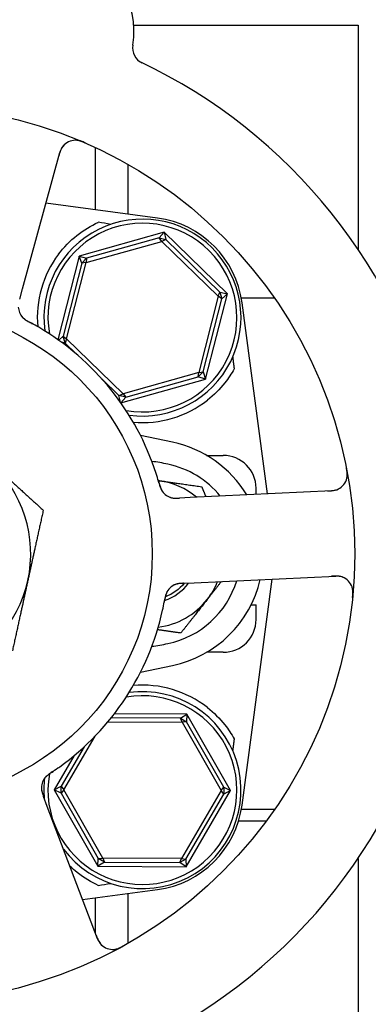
# Model space of a CAD drawing. Header units: inches. Extents: x 5 to 1128, y -85 to 748.
# Tile 655 of 656: x 787.26 to 788.59, y 568.97 to 572.72. Entities that reach past the tile are written whole.
import ezdxf

# ---------------------------------------------------------------- set-up
doc = ezdxf.new("R2010")
doc.units = ezdxf.units.IN
doc.header["$LTSCALE"] = 32
doc.header["$MEASUREMENT"] = 0
doc.layers.add('Visible (ANSI)', color=7, linetype='Continuous', lineweight=30)

msp = doc.modelspace()

# ---------------------------------------------------------------- linework, layer by layer
at = {"layer": 'Visible (ANSI)'}
for p, q in [((787.69488, 572.70353), (788.54813, 572.70353)), ((788.54813, 572.70353), (788.54813, 571.85025)), ((787.54813, 572.23798), (787.54813, 572.00016)), ((787.27166, 571.6988), (787.41359, 572.21911)), ((787.67313, 571.98352), (787.67313, 572.17345)), ((787.78464, 571.96868), (787.36067, 572.02512)), ((787.81081, 571.91498), (787.48776, 571.82412)), ((787.79131, 571.89327), (787.51572, 571.81575)), ((787.79131, 571.89327), (787.81081, 571.91498)), ((787.79131, 571.89327), (787.81754, 571.88659)), ((787.8019, 571.88001), (787.79131, 571.89327)), ((787.81754, 571.88659), (787.8019, 571.88001)), ((787.81081, 571.91498), (787.81754, 571.88659)), ((788.05103, 571.68064), (787.81081, 571.91498)), ((788.02247, 571.68667), (787.81754, 571.88659)), ((787.51359, 571.79892), (787.8019, 571.88001)), ((787.8019, 571.88001), (788.01629, 571.67087)), ((787.48776, 571.82412), (787.40658, 571.50539)), ((787.48776, 571.82412), (787.51572, 571.81575)), ((787.49682, 571.79638), (787.48776, 571.82412)), ((787.49682, 571.79638), (787.51572, 571.81575)), ((787.51572, 571.81575), (787.51359, 571.79892)), ((787.49682, 571.79638), (787.42615, 571.51894)), ((787.43966, 571.50869), (787.51359, 571.79892)), ((787.51359, 571.79892), (787.49682, 571.79638)), ((787.26116, 571.66032), (787.27166, 571.6988)), ((788.01629, 571.67087), (787.94236, 571.38064)), ((787.95913, 571.38318), (788.0298, 571.66062)), ((787.96819, 571.35544), (788.05103, 571.68064)), ((788.01629, 571.67087), (788.02247, 571.68667)), ((788.0298, 571.66062), (788.01629, 571.67087)), ((788.02247, 571.68667), (788.0298, 571.66062)), ((788.02247, 571.68667), (788.05103, 571.68064)), ((788.05103, 571.68064), (788.0298, 571.66062)), ((788.23061, 571.66353), (788.1042, 571.66353)), ((788.2038, 570.91835), (788.10688, 571.64644)), ((787.40955, 571.50327), (787.42615, 571.51894)), ((787.42615, 571.51894), (787.43966, 571.50869)), ((787.43348, 571.49289), (787.42615, 571.51894)), ((787.43966, 571.50869), (787.43348, 571.49289)), ((787.65405, 571.29955), (787.43966, 571.50869)), ((787.43348, 571.49289), (787.41994, 571.49575)), ((787.43348, 571.49289), (787.47608, 571.45133)), ((787.94236, 571.38064), (787.65405, 571.29955)), ((787.66464, 571.28629), (787.94024, 571.36381)), ((787.95913, 571.38318), (787.94024, 571.36381)), ((787.94024, 571.36381), (787.94236, 571.38064)), ((787.96819, 571.35544), (787.94024, 571.36381)), ((787.94236, 571.38064), (787.95913, 571.38318)), ((787.95913, 571.38318), (787.96819, 571.35544)), ((787.57324, 571.35655), (787.63841, 571.29297)), ((787.64609, 571.26484), (787.96819, 571.35544)), ((787.63841, 571.29297), (787.65405, 571.29955)), ((787.66464, 571.28629), (787.63841, 571.29297)), ((787.64457, 571.26699), (787.63841, 571.29297)), ((787.66464, 571.28629), (787.64578, 571.26528)), ((787.65405, 571.29955), (787.66464, 571.28629)), ((787.84253, 571.1147), (787.72071, 571.14037)), ((787.97195, 571.06478), (788.03516, 571.06478)), ((788.44788, 570.93004), (787.90917, 570.90424)), ((788.16016, 570.91626), (788.16016, 570.93978)), ((787.90917, 570.90424), (787.86931, 570.90234)), ((787.88488, 570.57771), (787.92471, 570.57962)), ((787.92471, 570.57962), (788.46342, 570.60542)), ((788.10688, 569.73312), (788.22145, 570.59383)), ((788.14161, 570.49603), (788.16016, 570.49603)), ((788.16016, 570.43978), (788.16016, 570.49603)), ((788.03516, 570.31478), (787.97195, 570.31478)), ((787.72071, 570.23919), (787.84253, 570.26486)), ((787.59639, 570.04983), (787.87905, 570.04839)), ((787.87252, 570.06405), (787.60909, 570.06539)), ((787.89725, 570.07955), (787.62128, 570.08095)), ((787.87252, 570.06405), (787.89725, 570.07955)), ((787.87252, 570.06405), (787.89589, 570.05039)), ((787.87905, 570.04839), (787.87252, 570.06405)), ((787.89589, 570.05039), (787.87905, 570.04839)), ((787.87905, 570.04839), (788.02747, 569.78825)), ((787.89725, 570.07955), (787.89589, 570.05039)), ((788.03777, 569.80173), (787.89589, 570.05039)), ((788.06356, 569.78807), (787.89725, 570.07955)), ((787.42848, 569.79131), (787.54789, 569.99572)), ((787.50569, 569.95445), (787.41832, 569.80489)), ((787.46858, 569.92191), (787.3924, 569.79149)), ((787.3924, 569.79149), (787.41832, 569.80489)), ((787.41818, 569.77783), (787.3924, 569.79149)), ((787.3924, 569.79149), (787.5587, 569.50001)), ((787.41818, 569.77783), (787.41832, 569.80489)), ((787.42848, 569.79131), (787.41818, 569.77783)), ((787.41832, 569.80489), (787.42848, 569.79131)), ((787.5769, 569.53117), (787.42848, 569.79131)), ((788.02747, 569.78825), (787.8764, 569.52964)), ((787.89428, 569.4983), (788.06356, 569.78807)), ((788.02747, 569.78825), (788.03777, 569.80173)), ((788.03763, 569.77467), (788.02747, 569.78825)), ((788.03777, 569.80173), (788.03763, 569.77467)), ((788.06356, 569.78807), (788.03763, 569.77467)), ((788.03777, 569.80173), (788.06356, 569.78807)), ((787.36605, 569.72778), (787.35192, 569.7651)), ((787.41818, 569.77783), (787.56006, 569.52916)), ((787.89322, 569.52747), (788.03763, 569.77467)), ((787.55706, 569.22341), (787.36605, 569.72778)), ((788.23061, 569.71603), (788.1042, 569.71603)), ((788.09356, 569.67228), (788.1992, 569.67228)), ((787.5587, 569.50001), (787.56006, 569.52916)), ((787.56006, 569.52916), (787.5769, 569.53117)), ((787.58343, 569.51551), (787.56006, 569.52916)), ((787.5769, 569.53117), (787.58343, 569.51551)), ((787.8764, 569.52964), (787.5769, 569.53117)), ((787.86972, 569.51405), (787.8764, 569.52964)), ((787.89322, 569.52747), (787.86972, 569.51405)), ((787.8764, 569.52964), (787.89322, 569.52747)), ((787.89322, 569.52747), (787.89428, 569.4983)), ((788.54813, 569.52931), (788.54813, 566.76603)), ((787.58343, 569.51551), (787.5587, 569.50001)), ((787.5587, 569.50001), (787.89428, 569.4983)), ((787.58343, 569.51551), (787.86972, 569.51405)), ((787.89428, 569.4983), (787.86972, 569.51405)), ((787.50039, 569.37304), (787.78464, 569.41088)), ((787.54813, 569.3794), (787.54813, 569.24697)), ((787.67313, 569.20611), (787.67313, 569.39604))]:
    msp.add_line(p, q, dxfattribs=at)
for radius in [1.7075, 0.9375]:
    msp.add_circle((786.82798, 570.68978), radius, dxfattribs=at)
for centre, radius, start, end in [((787.37076, 572.67958), 0.325, 350.66113, 158.82247), ((787.75313, 572.6167), 0.0625, 170.66113, 244.3534), ((786.82798, 570.68978), 2.075, 12.99965, 64.48395), ((787.47389, 572.20266), 0.0625, 66.88035, 164.7418), ((787.72798, 571.58978), 0.375, 262.17396, 187.82604), ((787.73515, 571.59696), 0.375, 7.58266, 82.41734), ((787.72798, 571.58978), 0.35938, 260.02465, 189.97535), ((787.72798, 571.58978), 0.4, 142.97261, 184.99892), ((787.31832, 571.63237), 0.0625, 182.31583, 222.22862), ((786.82798, 570.68978), 1, 17.83299, 59.65061), ((787.72798, 571.58978), 0.4, 265.00108, 308.18136), ((787.75298, 570.68978), 0.43425, 31.17296, 78.0993), ((788.03516, 570.93978), 0.125, 0, 90), ((786.82798, 570.68978), 0.475, 347.64769, 47.64769), ((787.75298, 570.68978), 0.34909, 39.05816, 78.0993), ((788.44489, 570.99247), 0.0625, 272.7418, 10.60325), ((787.75298, 570.68978), 0.2815, 81.86636, 82.81527), ((787.75298, 570.68978), 0.2815, 50.00252, 81.86636), ((787.85443, 570.96419), 0.0625, 215.2706, 256.30345), ((786.82798, 570.68978), 0.475, 287.64769, 347.64769), ((787.75298, 570.68978), 0.18733, 288.39093, 323.59902), ((787.87595, 570.51471), 0.0625, 110.31583, 150.22862), ((787.75298, 570.68978), 0.34909, 281.9007, 342.94151), ((787.75298, 570.68978), 0.43425, 281.9007, 346.93978), ((787.75298, 570.68978), 0.2815, 321.86636, 337.90218), ((788.46641, 570.54299), 0.0625, 354.88035, 92.7418), ((787.75298, 570.68978), 0.2815, 277.18473, 321.86636), ((786.82798, 570.68978), 1, 305.83299, 347.65061), ((788.03516, 570.43978), 0.125, 270, 0), ((786.82798, 570.68978), 2.075, 300.99965, 352.48395), ((787.72798, 569.78978), 0.375, 216.768, 97.82604), ((787.72798, 569.78978), 0.4, 51.81864, 94.99892), ((787.72798, 569.78978), 0.35938, 170.11375, 99.97535), ((787.40615, 569.79837), 0.0625, 143.2706, 184.30345), ((787.72798, 569.78978), 0.375, 173.08462, 184.7156), ((787.73515, 569.7826), 0.375, 277.58266, 352.41734), ((787.61551, 569.24554), 0.0625, 200.7418, 298.60325)]:
    msp.add_arc(centre, radius, start, end, dxfattribs=at)
for centre, major_axis, start_param, end_param in [((784.71815, 572.18774), (4.33091, -0.57653), 0.8462542, 0.8607442), ((784.71815, 569.19182), (4.33091, 0.57653), 5.4224411, 5.4369311)]:
    msp.add_ellipse(centre, major_axis=major_axis, ratio=0.0429148, start_param=start_param, end_param=end_param, dxfattribs=at)
for points, knots in [([(787.51158, 572.25447), (787.51083, 572.25479), (787.51009, 572.25511), (787.50695, 572.25647), (787.50445, 572.25752), (787.49978, 572.25933), (787.49761, 572.26012), (787.49285, 572.2617), (787.49019, 572.26247), (787.48589, 572.26355), (787.48411, 572.26392), (787.48076, 572.26451), (787.47918, 572.26472), (787.47604, 572.26503), (787.4745, 572.2651), (787.4726, 572.26513), (787.47205, 572.26513), (787.4716, 572.26512)], [0, 0, 0, 0, 0.00673636, 0.00673636, 0.02806078, 0.02806078, 0.0453371, 0.0453371, 0.06652159, 0.06652159, 0.08352225, 0.08352225, 0.101589, 0.101589, 0.12223492, 0.12223492, 0.13206643, 0.13206643, 0.13206643, 0.13206643]), ([(787.42833, 572.24545), (787.42788, 572.24495), (787.42733, 572.24433), (787.42517, 572.24172), (787.42369, 572.23972), (787.42013, 572.23381), (787.41818, 572.22995), (787.41501, 572.22219), (787.41369, 572.21846), (787.41195, 572.21282), (787.41146, 572.21112), (787.4104, 572.20739), (787.40983, 572.20532), (787.40927, 572.20328)], [0.11682073, 0.11682073, 0.11682073, 0.11682073, 0.13209763, 0.13209763, 0.17640846, 0.17640846, 0.22121697, 0.22121697, 0.25582457, 0.25582457, 0.27005755, 0.27005755, 0.2865375, 0.2865375, 0.2865375, 0.2865375]), ([(787.40864, 571.83066), (787.42867, 571.85722), (787.45297, 571.88213), (787.50515, 571.92365), (787.53307, 571.94021), (787.55909, 571.95238), (787.5596, 571.95262), (787.56012, 571.95285)], [2.42631307, 2.42631307, 2.42631307, 2.42631307, 2.67966435, 2.67966435, 2.93613641, 2.93613641, 2.94128789, 2.94128789, 2.94128789, 2.94128789]), ([(787.26799, 571.5953), (787.26832, 571.59488), (787.26866, 571.59445), (787.26964, 571.59327), (787.27034, 571.59247), (787.27155, 571.5912), (787.27188, 571.59087), (787.2732, 571.58955), (787.27438, 571.58845), (787.27704, 571.58621), (787.27841, 571.58511), (787.28105, 571.58314), (787.28222, 571.58231), (787.28559, 571.57999), (787.28803, 571.57843), (787.29264, 571.57561), (787.29482, 571.57433), (787.29985, 571.57148), (787.3027, 571.56992), (787.30623, 571.568), (787.30692, 571.56763), (787.3076, 571.56725)], [0.13529988, 0.13529988, 0.13529988, 0.13529988, 0.1504163, 0.1504163, 0.17862375, 0.17862375, 0.18801437, 0.18801437, 0.21370501, 0.21370501, 0.23365386, 0.23365386, 0.24706172, 0.24706172, 0.26969875, 0.26969875, 0.28871804, 0.28871804, 0.31389264, 0.31389264, 0.31994869, 0.31994869, 0.31994869, 0.31994869]), ([(787.27146, 571.591), (787.27146, 571.591), (787.27151, 571.59094), (787.27177, 571.59065), (787.27209, 571.5903), (787.273, 571.58936), (787.27364, 571.58871), (787.2757, 571.58678), (787.27732, 571.58539), (787.28046, 571.583), (787.28183, 571.58201), (787.28439, 571.5803), (787.28552, 571.57958), (787.28855, 571.57771), (787.29054, 571.57654), (787.29469, 571.57421), (787.29689, 571.57303), (787.2995, 571.57164), (787.29998, 571.57138), (787.30047, 571.57112)], [0.07093315, 0.07093315, 0.07093315, 0.07093315, 0.07636583, 0.07636583, 0.08666451, 0.08666451, 0.09983227, 0.09983227, 0.12422952, 0.12422952, 0.14000403, 0.14000403, 0.15098747, 0.15098747, 0.16837574, 0.16837574, 0.18725581, 0.18725581, 0.19162474, 0.19162474, 0.19162474, 0.19162474]), ([(787.33325, 571.55274), (787.32496, 571.55759), (787.31453, 571.56348), (787.30595, 571.56816), (787.30399, 571.56922), (787.30218, 571.5702), (787.30054, 571.57108)], [0, 0, 0, 0, 0.41999651, 0.41999651, 0.41999651, 0.51583384, 0.51583384, 0.51583384, 0.51583384]), ([(788.0769, 571.3942), (788.06691, 571.37637), (788.05485, 571.35815), (788.02191, 571.31676), (787.9993, 571.29428), (787.97524, 571.27536)], [0.52955844, 0.52955844, 0.52955844, 0.52955844, 0.6981502, 0.6981502, 0.92955653, 0.92955653, 0.92955653, 0.92955653]), ([(787.79077, 570.96002), (787.7886, 570.9677), (787.78543, 570.97854), (787.78247, 570.98802), (787.7816, 570.9908), (787.78075, 570.99348), (787.77993, 570.99602)], [0.48416631, 0.48416631, 0.48416631, 0.48416631, 0.88318571, 0.88318571, 0.88318571, 1, 1, 1, 1]), ([(788.50539, 570.97681), (788.50553, 570.97736), (788.50568, 570.97806), (788.50616, 570.98051), (788.50647, 570.98248), (788.5068, 570.98652), (788.50689, 570.98833), (788.50691, 570.99271), (788.50681, 570.99543), (788.50641, 571.00056), (788.50614, 571.003), (788.50545, 571.00805), (788.50501, 571.01069), (788.50425, 571.01485), (788.50394, 571.01641), (788.50363, 571.01801)], [0.10313051, 0.10313051, 0.10313051, 0.10313051, 0.11603194, 0.11603194, 0.14472132, 0.14472132, 0.16305353, 0.16305353, 0.18481803, 0.18481803, 0.20320409, 0.20320409, 0.22373688, 0.22373688, 0.23709216, 0.23709216, 0.23709216, 0.23709216]), ([(787.78855, 570.96782), (787.78946, 570.96468), (787.79034, 570.96155), (787.79206, 570.95583), (787.79287, 570.95322), (787.79448, 570.94838), (787.79529, 570.94611), (787.79668, 570.94243), (787.79727, 570.94092), (787.79864, 570.93767), (787.7994, 570.936), (787.80083, 570.93306), (787.80151, 570.93178), (787.80314, 570.9289), (787.80404, 570.92751), (787.8057, 570.92515), (787.8065, 570.92411), (787.8072, 570.92326)], [0, 0, 0, 0, 0.02532917, 0.02532917, 0.0459278, 0.0459278, 0.06431611, 0.06431611, 0.0780154, 0.0780154, 0.09688899, 0.09688899, 0.11755371, 0.11755371, 0.15067697, 0.15067697, 0.17984281, 0.17984281, 0.17984281, 0.17984281]), ([(787.79077, 570.96001), (787.79102, 570.95914), (787.79126, 570.95828), (787.79175, 570.95653), (787.792, 570.95564), (787.79292, 570.95242), (787.79364, 570.95003), (787.79516, 570.94537), (787.79598, 570.94305), (787.79732, 570.9396), (787.79786, 570.93832), (787.79919, 570.93537), (787.79996, 570.93384), (787.80124, 570.93152), (787.80177, 570.93062), (787.80285, 570.92891), (787.8034, 570.9281), (787.80382, 570.92751), (787.80389, 570.9274), (787.80389, 570.9274)], [0, 0, 0, 0, 0.00712604, 0.00712604, 0.01419238, 0.01419238, 0.03284312, 0.03284312, 0.05207098, 0.05207098, 0.06472354, 0.06472354, 0.08419423, 0.08419423, 0.09866358, 0.09866358, 0.11516786, 0.11516786, 0.12167905, 0.12167905, 0.12167905, 0.12167905]), ([(788.43141, 570.92925), (788.43203, 570.92928), (788.43265, 570.92931), (788.43469, 570.92941), (788.43611, 570.92949), (788.44286, 570.92987), (788.44803, 570.93033), (788.45613, 570.93152), (788.45947, 570.93221), (788.46776, 570.93442), (788.47254, 570.93645), (788.47572, 570.93812), (788.47603, 570.93829), (788.4763, 570.93844)], [0, 0, 0, 0, 0.00480624, 0.00480624, 0.01589597, 0.01589597, 0.05833406, 0.05833406, 0.09384639, 0.09384639, 0.15340885, 0.15340885, 0.16065924, 0.16065924, 0.16065924, 0.16065924]), ([(787.83283, 570.90555), (787.8331, 570.90545), (787.83338, 570.90535), (787.83448, 570.90498), (787.83536, 570.90471), (787.8379, 570.90398), (787.83965, 570.90356), (787.8449, 570.90255), (787.84864, 570.90215), (787.85542, 570.90187), (787.85852, 570.9019), (787.86148, 570.90199)], [0.094581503, 0.094581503, 0.094581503, 0.094581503, 0.09763667, 0.09763667, 0.105884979, 0.105884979, 0.120706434, 0.120706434, 0.149461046, 0.149461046, 0.17255876, 0.17255876, 0.17255876, 0.17255876]), ([(787.83867, 570.90371), (787.83867, 570.90371), (787.83868, 570.90371), (787.83871, 570.9037), (787.83878, 570.90368), (787.8391, 570.9036), (787.8394, 570.90353), (787.84084, 570.90319), (787.84275, 570.9028), (787.84546, 570.90242), (787.84615, 570.90234), (787.84997, 570.90195), (787.85335, 570.90183), (787.85929, 570.90192), (787.86114, 570.90198), (787.86406, 570.90209), (787.86507, 570.90214), (787.86713, 570.90223), (787.8682, 570.90228), (787.86924, 570.90233)], [0.05598665, 0.05598665, 0.05598665, 0.05598665, 0.056873, 0.056873, 0.06006969, 0.06006969, 0.06858048, 0.06858048, 0.09786866, 0.09786866, 0.10758076, 0.10758076, 0.14991048, 0.14991048, 0.16694481, 0.16694481, 0.17567446, 0.17567446, 0.18444701, 0.18444701, 0.18444701, 0.18444701]), ([(787.87658, 570.57727), (787.87554, 570.5772), (787.87448, 570.57712), (787.87034, 570.57676), (787.86718, 570.57637), (787.86128, 570.57529), (787.85847, 570.5746), (787.85422, 570.57324), (787.85263, 570.57266), (787.85053, 570.57178), (787.8499, 570.57151), (787.84919, 570.57119), (787.84906, 570.57113), (787.84894, 570.57107)], [0.016833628, 0.016833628, 0.016833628, 0.016833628, 0.024996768, 0.024996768, 0.048690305, 0.048690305, 0.071674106, 0.071674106, 0.086017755, 0.086017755, 0.092484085, 0.092484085, 0.093980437, 0.093980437, 0.093980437, 0.093980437]), ([(787.88471, 570.5777), (787.88375, 570.57765), (787.88276, 570.57761), (787.88086, 570.57751), (787.87993, 570.57746), (787.87722, 570.57732), (787.87549, 570.57721), (787.87272, 570.57699), (787.87161, 570.5769), (787.86741, 570.57648), (787.86478, 570.57609), (787.8608, 570.5753), (787.85882, 570.57481), (787.85593, 570.57391), (787.85515, 570.57364), (787.854, 570.57323), (787.85357, 570.57307), (787.85338, 570.57299), (787.85336, 570.57299), (787.85336, 570.57299)], [0, 0, 0, 0, 0.00805947, 0.00805947, 0.01607833, 0.01607833, 0.0318321, 0.0318321, 0.04288224, 0.04288224, 0.07619177, 0.07619177, 0.108399, 0.108399, 0.12047641, 0.12047641, 0.12953115, 0.12953115, 0.13163232, 0.13163232, 0.13163232, 0.13163232]), ([(788.49302, 570.59954), (788.49241, 570.59982), (788.49165, 570.60014), (788.48851, 570.60139), (788.48614, 570.60218), (788.47942, 570.60374), (788.47514, 570.6044), (788.46679, 570.60502), (788.46283, 570.60512), (788.45694, 570.60503), (788.45516, 570.60498), (788.45128, 570.60483), (788.44914, 570.60473), (788.44703, 570.60463)], [0.11682073, 0.11682073, 0.11682073, 0.11682073, 0.13209763, 0.13209763, 0.17640845, 0.17640845, 0.22121697, 0.22121697, 0.25582457, 0.25582457, 0.27005755, 0.27005755, 0.2865375, 0.2865375, 0.2865375, 0.2865375]), ([(787.82516, 570.55112), (787.82485, 570.55068), (787.82455, 570.55022), (787.82373, 570.54893), (787.82319, 570.54802), (787.82235, 570.54647), (787.82214, 570.54606), (787.8213, 570.54439), (787.82061, 570.54293), (787.8193, 570.53971), (787.81868, 570.53807), (787.81762, 570.53494), (787.81719, 570.53357), (787.81603, 570.52965), (787.81529, 570.52685), (787.81404, 570.5216), (787.8135, 570.51912), (787.81234, 570.51346), (787.81174, 570.51027), (787.811, 570.50632), (787.81086, 570.50555), (787.81072, 570.50478)], [0.13529989, 0.13529989, 0.13529989, 0.13529989, 0.15041637, 0.15041637, 0.17862377, 0.17862377, 0.18801437, 0.18801437, 0.21370501, 0.21370501, 0.23365387, 0.23365387, 0.24706173, 0.24706173, 0.26969876, 0.26969876, 0.28871805, 0.28871805, 0.31389266, 0.31389266, 0.3199487, 0.3199487, 0.3199487, 0.3199487]), ([(787.82213, 570.54649), (787.82213, 570.54649), (787.82209, 570.54643), (787.8219, 570.54609), (787.82166, 570.54568), (787.82105, 570.54452), (787.82063, 570.54371), (787.81943, 570.54116), (787.8186, 570.53919), (787.8173, 570.53546), (787.81679, 570.53385), (787.81595, 570.53089), (787.81561, 570.52959), (787.81477, 570.52613), (787.81428, 570.52388), (787.81335, 570.51921), (787.8129, 570.51676), (787.81238, 570.51385), (787.81228, 570.51331), (787.81218, 570.51276)], [0.07093315, 0.07093315, 0.07093315, 0.07093315, 0.07636583, 0.07636583, 0.08666451, 0.08666451, 0.09983228, 0.09983228, 0.12422953, 0.12422953, 0.14000404, 0.14000404, 0.15098747, 0.15098747, 0.16837574, 0.16837574, 0.18725582, 0.18725582, 0.19162474, 0.19162474, 0.19162474, 0.19162474]), ([(788.52733, 570.52315), (788.52741, 570.52396), (788.52748, 570.52476), (788.5278, 570.52817), (788.52803, 570.53087), (788.52831, 570.53587), (788.52838, 570.53818), (788.52841, 570.5432), (788.52833, 570.54597), (788.52802, 570.55039), (788.52783, 570.55219), (788.52736, 570.55556), (788.52707, 570.55713), (788.52639, 570.56021), (788.52599, 570.5617), (788.52543, 570.56352), (788.52525, 570.56404), (788.52511, 570.56447)], [0, 0, 0, 0, 0.00673636, 0.00673636, 0.02806078, 0.02806078, 0.0453371, 0.0453371, 0.06652159, 0.06652159, 0.08352225, 0.08352225, 0.101589, 0.101589, 0.12223492, 0.12223492, 0.13206643, 0.13206643, 0.13206643, 0.13206643]), ([(787.80484, 570.47591), (787.80689, 570.48529), (787.80927, 570.49703), (787.81106, 570.50664), (787.81147, 570.50883), (787.81184, 570.51085), (787.81217, 570.51268)], [0, 0, 0, 0, 0.41999651, 0.41999651, 0.41999651, 0.51583384, 0.51583384, 0.51583384, 0.51583384]), ([(787.97524, 570.1042), (787.99933, 570.08525), (788.02197, 570.06274), (788.0549, 570.02134), (788.06693, 570.00316), (788.0769, 569.98536)], [2.4581256, 2.4581256, 2.4581256, 2.4581256, 2.68988255, 2.68988255, 2.85814401, 2.85814401, 2.85814401, 2.85814401]), ([(787.38924, 569.86214), (787.38653, 569.86031), (787.38384, 569.8585), (787.37892, 569.8551), (787.3767, 569.85352), (787.37259, 569.85049), (787.37068, 569.84902), (787.3676, 569.84656), (787.36636, 569.84553), (787.36368, 569.84323), (787.36234, 569.84199), (787.35997, 569.83971), (787.35897, 569.83868), (787.35674, 569.83623), (787.35569, 569.83495), (787.35396, 569.83265), (787.35322, 569.83156), (787.35262, 569.83063)], [0, 0, 0, 0, 0.0253292, 0.0253292, 0.04592782, 0.04592782, 0.06431613, 0.06431613, 0.07801539, 0.07801539, 0.09688899, 0.09688899, 0.11755369, 0.11755369, 0.15067695, 0.15067695, 0.17984281, 0.17984281, 0.17984281, 0.17984281]), ([(787.3825, 569.85762), (787.38915, 569.86206), (787.39848, 569.86842), (787.40658, 569.87417), (787.40895, 569.87585), (787.41124, 569.87749), (787.4134, 569.87905)], [0.48416631, 0.48416631, 0.48416631, 0.48416631, 0.88318571, 0.88318571, 0.88318571, 1, 1, 1, 1]), ([(787.3825, 569.85761), (787.38175, 569.85711), (787.381, 569.85661), (787.37949, 569.85561), (787.37873, 569.8551), (787.37595, 569.85322), (787.3739, 569.8518), (787.36993, 569.84892), (787.36798, 569.84742), (787.36512, 569.84507), (787.36407, 569.84417), (787.36167, 569.842), (787.36045, 569.84078), (787.35864, 569.83886), (787.35795, 569.83807), (787.35665, 569.83652), (787.35605, 569.83574), (787.35562, 569.83516), (787.35554, 569.83506), (787.35554, 569.83506)], [0, 0, 0, 0, 0.00712604, 0.00712604, 0.01419238, 0.01419238, 0.03284312, 0.03284312, 0.05207098, 0.05207098, 0.06472354, 0.06472354, 0.08419423, 0.08419423, 0.09866358, 0.09866358, 0.11516786, 0.11516786, 0.12167905, 0.12167905, 0.12167905, 0.12167905]), ([(787.3437, 569.80078), (787.34369, 569.8005), (787.34368, 569.8002), (787.34367, 569.79904), (787.34368, 569.79812), (787.34378, 569.79547), (787.34392, 569.79368), (787.34458, 569.78838), (787.34536, 569.7847), (787.34719, 569.77816), (787.34817, 569.77522), (787.34917, 569.77244)], [0.094581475, 0.094581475, 0.094581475, 0.094581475, 0.097636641, 0.097636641, 0.105884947, 0.105884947, 0.120706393, 0.120706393, 0.149460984, 0.149460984, 0.172558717, 0.172558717, 0.172558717, 0.172558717]), ([(787.34376, 569.79466), (787.34376, 569.79466), (787.34376, 569.79465), (787.34376, 569.79462), (787.34376, 569.79455), (787.34379, 569.79422), (787.34381, 569.79391), (787.34393, 569.79244), (787.34415, 569.7905), (787.34463, 569.78781), (787.34477, 569.78712), (787.34557, 569.78337), (787.3465, 569.78012), (787.34843, 569.7745), (787.34905, 569.77275), (787.35007, 569.77001), (787.35042, 569.76907), (787.35115, 569.76714), (787.35152, 569.76614), (787.3519, 569.76516)], [0.05598665, 0.05598665, 0.05598665, 0.05598665, 0.05687301, 0.05687301, 0.0600697, 0.0600697, 0.06858049, 0.06858049, 0.09786867, 0.09786867, 0.10758076, 0.10758076, 0.14991049, 0.14991049, 0.16694482, 0.16694482, 0.17567446, 0.17567446, 0.18444701, 0.18444701, 0.18444701, 0.18444701]), ([(787.56012, 569.42671), (787.53437, 569.43861), (787.50618, 569.45519), (787.47032, 569.48359), (787.46118, 569.49154), (787.45237, 569.49993)], [0.44734115, 0.44734115, 0.44734115, 0.44734115, 0.70623872, 0.70623872, 0.7975395, 0.7975395, 0.7975395, 0.7975395]), ([(787.55122, 569.23882), (787.55144, 569.23824), (787.55166, 569.23766), (787.55238, 569.23575), (787.55289, 569.23443), (787.55534, 569.22813), (787.55738, 569.22335), (787.56101, 569.21602), (787.5627, 569.21305), (787.56737, 569.20585), (787.57078, 569.20193), (787.57334, 569.19943), (787.5736, 569.19918), (787.57383, 569.19897)], [0, 0, 0, 0, 0.00480624, 0.00480624, 0.01589597, 0.01589597, 0.05833406, 0.05833406, 0.09384639, 0.09384639, 0.15340885, 0.15340885, 0.16065924, 0.16065924, 0.16065924, 0.16065924]), ([(787.61931, 569.18316), (787.61987, 569.1832), (787.62059, 569.18327), (787.62307, 569.18357), (787.62503, 569.18389), (787.62898, 569.18482), (787.63073, 569.1853), (787.6349, 569.18663), (787.63746, 569.18757), (787.64221, 569.18953), (787.64445, 569.19054), (787.64904, 569.19276), (787.65142, 569.19399), (787.65513, 569.196), (787.65653, 569.19678), (787.65795, 569.19757)], [0.10313051, 0.10313051, 0.10313051, 0.10313051, 0.11603194, 0.11603194, 0.14472131, 0.14472131, 0.16305353, 0.16305353, 0.18481803, 0.18481803, 0.20320408, 0.20320408, 0.22373688, 0.22373688, 0.23709216, 0.23709216, 0.23709216, 0.23709216])]:
    msp.add_open_spline(points, degree=3, knots=knots, dxfattribs=at)
for points, weights in [([(788.07125, 571.43883), (788.07408, 571.41649), (788.0769, 571.3942)], [0.999969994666, 0.999969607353, 0.999970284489]), ([(787.14798, 571.04081), (787.24204, 570.95507), (787.35065, 570.85606)], [1, 1.0379548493, 1]), ([(787.78817, 570.96911), (787.79049, 570.96878), (787.7928, 570.96845)], [1.0022030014, 1.00113546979, 1]), ([(787.7928, 570.96845), (787.86747, 570.95778), (787.95369, 570.94545)], [1, 1.0379548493, 1]), ([(787.95369, 570.94545), (787.96161, 570.92572), (787.96908, 570.90711)], [1, 1.0090077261, 1.01373989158]), ([(787.35065, 570.85606), (787.31921, 570.7125), (787.29198, 570.58817)], [1, 1.0379548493, 1]), ([(787.29198, 570.58817), (787.26475, 570.46384), (787.23331, 570.32027)], [1, 1.0379548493, 1]), ([(788.02827, 570.58458), (788.00071, 570.54948), (787.9744, 570.51595)], [1.01874043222, 1.02109815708, 1]), ([(787.9744, 570.51595), (787.92782, 570.45662), (787.87404, 570.38812)], [1, 1.0379548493, 1]), ([(787.87404, 570.38812), (787.82721, 570.39481), (787.78531, 570.4008)], [1, 1.02026440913, 1.01889014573]), ([(788.0769, 569.98536), (788.07408, 569.96307), (788.07125, 569.94073)], [0.999970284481, 0.999969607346, 0.999969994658])]:
    msp.add_rational_spline(points, weights, degree=2, dxfattribs=at)
for points in [[(787.82496, 571.03137), (787.80469, 571.03564), (787.78434, 571.03915), (787.76393, 571.04191)], [(787.88726, 570.57805), (787.86804, 570.5551), (787.8431, 570.5369), (787.81514, 570.5262)], [(787.76393, 570.33765), (787.78434, 570.34041), (787.80469, 570.34392), (787.82496, 570.34819)]]:
    msp.add_open_spline(points, degree=3, dxfattribs=at)

doc.saveas('drawing.dxf')
